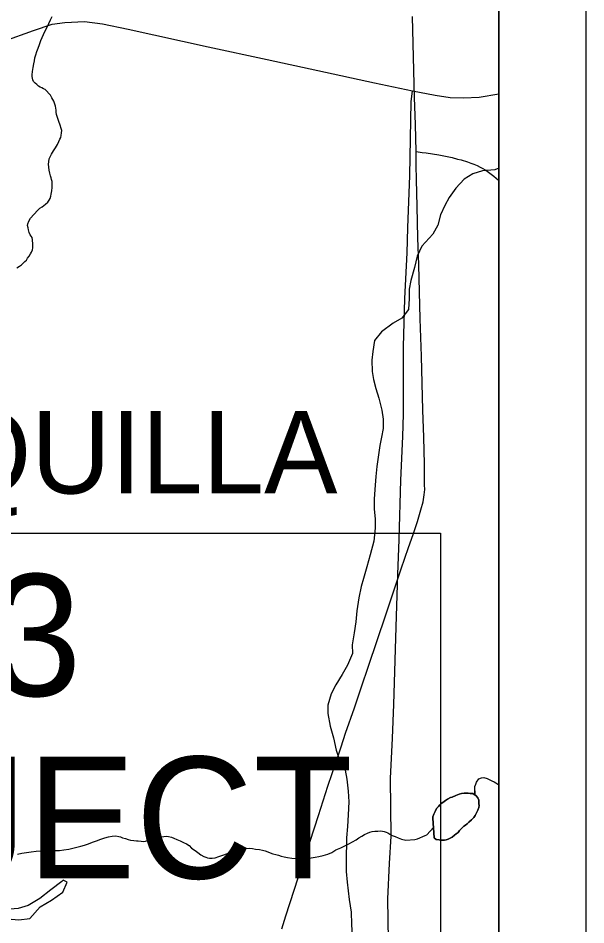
# Model space of a CAD drawing. Extents: x -6.1 to 38, y -7.7 to 22.
# Drawn here: x 8.348 to 9, y 17.406 to 18.449 of the extents above; entities that cross this region are included whole.
import ezdxf

# ---------------------------------------------------------------- set-up
doc = ezdxf.new("R2010")
doc.units = 0
for name, color, linetype in [('GM_X_Corporation', 7, 'Continuous'), ('GM_X_Corporation_Text', 7, 'Continuous'), ('GM_X_County_Road', 7, 'Continuous'), ('GM_X_Minor_Lake', 7, 'Continuous'), ('GM_X_Minor_River', 7, 'Continuous'), ('GM_X_Township_Road', 7, 'Continuous'), ('SH_Data', 7, 'Continuous'), ('SH_Text', 7, 'Continuous')]:
    doc.layers.add(name, color=color, linetype=linetype)

msp = doc.modelspace()

# ---------------------------------------------------------------- linework, layer by layer
at = {"layer": 'GM_X_Corporation'}
for points in [[(8.9, 14.8592), (8.9, 19.8713), (8.5381, 19.8802), (8.0266, 19.8892), (8.0213, 19.7047), (8.0208, 19.6898), (8.0189, 19.6285), (7.9928, 18.7799), (7.9729, 17.9215), (7.9718, 17.8764), (7.9531, 17.0669), (7.9531, 17.0664), (7.9359, 16.3267), (7.9251, 16.1098), (7.9166, 15.9125), (7.9099, 15.74), (7.9053, 15.6228), (7.889, 15.0865), (7.8892, 14.8906), (8.1023, 14.8838), (8.2776, 14.8781), (8.6137, 14.8679)], [(8.9, 14.6872), (8.9, 19.5365), (8.7757, 19.5324), (8.7731, 19.5323), (6.9933, 19.4733), (6.9935, 19.4605), (7.0382, 16.8882), (7.0505, 16.1787), (7.0726, 15.2174), (7.076, 15.0392), (7.076, 15.0384), (7.079, 14.8809), (7.0835, 14.6468), (7.5549, 14.6573), (8.5875, 14.6803)]]:
    msp.add_lwpolyline(points, close=True, dxfattribs=at)
at = {"layer": 'GM_X_County_Road'}
msp.add_lwpolyline([(8.3313, 18.4221), (8.3652, 18.4347), (8.3866, 18.4417), (8.4012, 18.4439), (8.4239, 18.4448), (8.4447, 18.4421), (8.4742, 18.4362), (8.566, 18.4158), (8.634, 18.401), (8.6919, 18.3886), (8.7572, 18.3745), (8.801, 18.3651), (8.8267, 18.36), (8.8442, 18.3574), (8.8596, 18.3569), (8.8774, 18.3577), (8.9, 18.3617)], dxfattribs=at)
at = {"layer": 'GM_X_Minor_Lake'}
for points in [[(8.8772, 17.5451), (8.8772, 17.5474), (8.8772, 17.5493), (8.876, 17.5519), (8.874, 17.5542), (8.8702, 17.5568), (8.8672, 17.5571), (8.8649, 17.5574), (8.8626, 17.5574), (8.8603, 17.5574), (8.8573, 17.5569), (8.8543, 17.5561), (8.8524, 17.5553), (8.8505, 17.5545), (8.8463, 17.5529), (8.8444, 17.5525), (8.8411, 17.5506), (8.8388, 17.549), (8.8358, 17.5467), (8.8339, 17.5455), (8.8321, 17.5439), (8.8306, 17.542), (8.8283, 17.5397), (8.8269, 17.5362), (8.8254, 17.5332), (8.8243, 17.5301), (8.8241, 17.5287)], [(8.8241, 17.5287), (8.8243, 17.5301), (8.8254, 17.5332), (8.8269, 17.5362), (8.8283, 17.5397), (8.8306, 17.542), (8.8321, 17.5439), (8.8339, 17.5455), (8.8358, 17.5467), (8.8388, 17.549), (8.8411, 17.5506), (8.8444, 17.5525), (8.8463, 17.5529), (8.8505, 17.5545), (8.8524, 17.5553), (8.8543, 17.5561), (8.8573, 17.5569), (8.8603, 17.5574), (8.8626, 17.5574), (8.8649, 17.5574), (8.8672, 17.5571), (8.8702, 17.5568), (8.874, 17.5542), (8.876, 17.5519), (8.8772, 17.5493), (8.8772, 17.5474), (8.8772, 17.5451), (8.8773, 17.5432), (8.8769, 17.5409), (8.8759, 17.5379), (8.874, 17.534), (8.8729, 17.5317), (8.8714, 17.5294), (8.8688, 17.5267), (8.8655, 17.524), (8.8636, 17.5221), (8.8617, 17.5205), (8.8599, 17.5193), (8.8569, 17.5162), (8.855, 17.5143), (8.8531, 17.512), (8.8509, 17.5104), (8.849, 17.5089), (8.8464, 17.5069), (8.8441, 17.5057), (8.8419, 17.5046), (8.8396, 17.5038), (8.8377, 17.5033), (8.8351, 17.5033), (8.8332, 17.5033), (8.8313, 17.5036), (8.8282, 17.5039), (8.8259, 17.5058), (8.8241, 17.5287)], [(8.8241, 17.5287), (8.8259, 17.5058), (8.8282, 17.5039), (8.8313, 17.5036), (8.8332, 17.5033), (8.8351, 17.5033), (8.8377, 17.5033), (8.8396, 17.5038), (8.8419, 17.5046), (8.8441, 17.5057), (8.8464, 17.5069), (8.849, 17.5089), (8.8509, 17.5104), (8.8531, 17.512), (8.855, 17.5143), (8.8569, 17.5162), (8.8599, 17.5193), (8.8617, 17.5205), (8.8636, 17.5221), (8.8655, 17.524), (8.8688, 17.5267), (8.8714, 17.5294), (8.8729, 17.5317), (8.874, 17.534), (8.8759, 17.5379), (8.8769, 17.5409), (8.8773, 17.5432), (8.8772, 17.5451)], [(8.9, 17.5186), (8.8998, 17.5183), (8.9, 17.518)], [(8.3315, 17.4131), (8.3353, 17.4127), (8.3485, 17.4116), (8.361, 17.4132), (8.3731, 17.4265), (8.3859, 17.4341), (8.3991, 17.4436), (8.404, 17.455), (8.3994, 17.4573), (8.3979, 17.4558), (8.3851, 17.4462), (8.3726, 17.4363), (8.3591, 17.4283), (8.3477, 17.4245), (8.3341, 17.4237), (8.3212, 17.4271), (8.3095, 17.4317), (8.281, 17.4563)]]:
    msp.add_lwpolyline(points, dxfattribs=at)
at = {"layer": 'GM_X_Minor_River'}
for points in [[(8.3655, 18.376), (8.3647, 18.3779), (8.364, 18.3798), (8.3639, 18.3817), (8.3639, 18.3836), (8.3642, 18.3874), (8.3649, 18.392), (8.3656, 18.3962), (8.3663, 18.3996), (8.367, 18.403), (8.368, 18.4065), (8.3691, 18.4103), (8.3706, 18.4141), (8.3724, 18.4183), (8.3738, 18.4229), (8.3767, 18.4298), (8.3789, 18.434), (8.3811, 18.4383), (8.383, 18.4425), (8.3848, 18.4467), (8.3866, 18.4505)], [(8.3462, 18.1616), (8.3492, 18.1635), (8.3515, 18.1651), (8.3533, 18.167), (8.3552, 18.169), (8.3571, 18.1705), (8.3586, 18.1725), (8.3604, 18.1751), (8.3619, 18.1775), (8.363, 18.1794), (8.3641, 18.1821), (8.3644, 18.1847), (8.3647, 18.1889), (8.3642, 18.1938), (8.3638, 18.1965), (8.3615, 18.1995), (8.3603, 18.2021), (8.3595, 18.2052), (8.3591, 18.2074), (8.3586, 18.2101), (8.359, 18.212), (8.3601, 18.2154), (8.3619, 18.2185), (8.3701, 18.2274), (8.3727, 18.2301), (8.3753, 18.2317), (8.3772, 18.2332), (8.3791, 18.2348), (8.3817, 18.2371), (8.3832, 18.2394), (8.3843, 18.2414), (8.3854, 18.244), (8.3857, 18.2463), (8.3864, 18.2501), (8.3867, 18.2539), (8.3867, 18.2574), (8.3866, 18.2608), (8.3862, 18.2631), (8.3858, 18.265), (8.385, 18.2672), (8.3841, 18.2703), (8.3833, 18.2737), (8.3829, 18.2775), (8.3824, 18.2809), (8.3828, 18.2835), (8.3835, 18.287), (8.3846, 18.2893), (8.386, 18.2923), (8.3882, 18.2962), (8.3905, 18.2996), (8.393, 18.3035), (8.3945, 18.3069), (8.3956, 18.3096), (8.3967, 18.3115), (8.397, 18.3138), (8.3974, 18.3169), (8.3977, 18.3195), (8.3973, 18.3218), (8.3961, 18.3256), (8.3945, 18.3298), (8.3929, 18.3343), (8.3917, 18.3381), (8.3912, 18.3407), (8.3912, 18.343), (8.3908, 18.3453), (8.3907, 18.3476), (8.3895, 18.351), (8.3887, 18.3532), (8.3876, 18.3551), (8.3864, 18.357), (8.3848, 18.36), (8.3786, 18.3667), (8.3767, 18.3675), (8.3748, 18.3686), (8.3729, 18.3693), (8.371, 18.3704), (8.369, 18.3723), (8.3671, 18.3741), (8.3655, 18.376)], [(8.9, 18.2763), (8.8956, 18.2742), (8.8812, 18.273), (8.8703, 18.2696), (8.8601, 18.2635), (8.8507, 18.2532), (8.8431, 18.2426), (8.8379, 18.2331), (8.833, 18.2224), (8.83, 18.2107), (8.824, 18.2004), (8.8115, 18.1864), (8.8063, 18.175), (8.8033, 18.1621), (8.7988, 18.1469), (8.7969, 18.137), (8.797, 18.1264), (8.7963, 18.1135), (8.7887, 18.1037), (8.7785, 18.0979), (8.7653, 18.088), (8.757, 18.0778), (8.7552, 18.0653), (8.7541, 18.0554), (8.7545, 18.0425), (8.756, 18.033), (8.7587, 18.0228), (8.7622, 18.0115), (8.7656, 17.9978), (8.7671, 17.9876), (8.7672, 17.9766), (8.7653, 17.9667), (8.7634, 17.9573), (8.7616, 17.9463), (8.7597, 17.933), (8.7586, 17.9216), (8.7579, 17.9114), (8.7568, 17.8958), (8.7569, 17.8844), (8.758, 17.8723), (8.7581, 17.8621), (8.7562, 17.8473), (8.7521, 17.8314), (8.7484, 17.8177), (8.7446, 17.8044), (8.742, 17.7949), (8.739, 17.782), (8.7368, 17.7669), (8.7357, 17.7544), (8.7339, 17.7418), (8.7316, 17.7278), (8.7317, 17.718), (8.726, 17.7047), (8.72, 17.694), (8.7129, 17.6819), (8.7072, 17.6716), (8.7035, 17.6587), (8.7035, 17.6489), (8.7062, 17.6345), (8.71, 17.6209), (8.7131, 17.6068), (8.7165, 17.5962), (8.7234, 17.5837), (8.7253, 17.5735), (8.7269, 17.5595), (8.7276, 17.5474), (8.7269, 17.5326), (8.7262, 17.5189), (8.7251, 17.506), (8.7245, 17.4787), (8.7245, 17.4674), (8.7257, 17.4549), (8.728, 17.4352), (8.7303, 17.4204), (8.7307, 17.4067), (8.7315, 17.3923)], [(8.8723, 17.5601), (8.8723, 17.5554), (8.8723, 17.5626), (8.8723, 17.5649), (8.8734, 17.5676), (8.8745, 17.5699), (8.8771, 17.5737), (8.8801, 17.5749), (8.8827, 17.5753), (8.8866, 17.5743), (8.8888, 17.5732), (8.8919, 17.5717), (8.8946, 17.5702), (8.8965, 17.5691), (8.8988, 17.5677), (8.9, 17.5672)], [(8.4891, 17.5021), (8.4913, 17.5018), (8.494, 17.5022), (8.497, 17.5034), (8.5015, 17.5046), (8.5057, 17.5055), (8.5099, 17.5067), (8.5152, 17.5075), (8.5182, 17.508), (8.5205, 17.5076), (8.5239, 17.5066), (8.5266, 17.5055), (8.53, 17.504), (8.5339, 17.5026), (8.5377, 17.5007), (8.5411, 17.4989), (8.5442, 17.497), (8.5469, 17.494), (8.5511, 17.4915), (8.5542, 17.4889), (8.5577, 17.4863), (8.5612, 17.4844), (8.5634, 17.4837), (8.5654, 17.483), (8.5676, 17.4826), (8.5707, 17.4827), (8.5741, 17.4831), (8.5782, 17.4843), (8.5828, 17.4859), (8.5881, 17.4879), (8.5915, 17.4888), (8.5941, 17.4899), (8.5967, 17.4911), (8.5994, 17.4919), (8.602, 17.4924), (8.6047, 17.4932), (8.6138, 17.4941), (8.6168, 17.4938), (8.6206, 17.4931), (8.6252, 17.4924), (8.6286, 17.4917), (8.6317, 17.491), (8.6344, 17.4899), (8.6374, 17.4888), (8.6405, 17.4877), (8.6439, 17.4867), (8.647, 17.486), (8.65, 17.4849), (8.6534, 17.4842), (8.6573, 17.4835), (8.6622, 17.4824), (8.6668, 17.4821), (8.6717, 17.4822), (8.6759, 17.4827), (8.6797, 17.4827), (8.6842, 17.4828), (8.6888, 17.4837), (8.6933, 17.4845), (8.6982, 17.4857), (8.7035, 17.4873), (8.7081, 17.4889), (8.7126, 17.4921), (8.7186, 17.4945), (8.7231, 17.4968), (8.7276, 17.4992), (8.7318, 17.5015), (8.7359, 17.5035), (8.7393, 17.5059), (8.7427, 17.5078), (8.7457, 17.5098), (8.749, 17.5114), (8.7517, 17.5125), (8.7543, 17.5133), (8.7577, 17.5138), (8.7608, 17.5138), (8.7638, 17.5139), (8.7665, 17.5136), (8.7684, 17.5132), (8.7707, 17.5125), (8.7726, 17.5118), (8.7749, 17.5103), (8.7776, 17.5088), (8.781, 17.5074), (8.7845, 17.5059), (8.7883, 17.5045), (8.7932, 17.5034), (8.8035, 17.504), (8.8065, 17.5048), (8.8092, 17.506), (8.8125, 17.5076), (8.8152, 17.5087), (8.8171, 17.5095), (8.8249, 17.5179)], [(8.3469, 17.487), (8.3518, 17.4883), (8.3571, 17.4891), (8.3628, 17.49), (8.3685, 17.4905), (8.3738, 17.4909), (8.3795, 17.4907), (8.3848, 17.4908), (8.3897, 17.4912), (8.3951, 17.4913), (8.4, 17.4922), (8.406, 17.493), (8.4106, 17.4939), (8.4151, 17.4951), (8.4197, 17.4963), (8.4238, 17.4975), (8.4287, 17.4992), (8.4332, 17.5008), (8.4378, 17.5024), (8.4427, 17.5043), (8.4472, 17.5059), (8.4514, 17.5072), (8.4559, 17.508), (8.4601, 17.5081), (8.4635, 17.5074), (8.4654, 17.507), (8.4677, 17.5059), (8.4711, 17.5052), (8.4742, 17.5041), (8.4769, 17.5034), (8.4807, 17.5027), (8.4837, 17.5024), (8.4856, 17.5025), (8.4891, 17.5021)]]:
    msp.add_lwpolyline(points, dxfattribs=at)
at = {"layer": 'GM_X_Township_Road'}
for points in [[(8.6506, 17.4014), (8.6554, 17.4164), (8.665, 17.4459), (8.6741, 17.474), (8.6833, 17.5022), (8.6928, 17.5317), (8.6982, 17.5485), (8.7035, 17.5652), (8.7134, 17.5947), (8.7187, 17.6105), (8.724, 17.6262), (8.734, 17.6556), (8.7422, 17.6795), (8.7503, 17.7034), (8.7602, 17.7329), (8.77, 17.7623), (8.7789, 17.7889), (8.7878, 17.8154), (8.7962, 17.84), (8.8014, 17.8549), (8.8066, 17.8697), (8.8105, 17.8831), (8.8132, 17.8925), (8.8142, 17.9004), (8.8148, 17.9066), (8.8147, 17.912), (8.8146, 17.9356), (8.8137, 17.9667), (8.8128, 17.9977), (8.8119, 18.0288), (8.811, 18.0598), (8.8104, 18.0813), (8.8097, 18.1028), (8.8089, 18.1338), (8.808, 18.1649), (8.8071, 18.196), (8.8066, 18.214), (8.806, 18.2321), (8.8055, 18.2632), (8.8052, 18.2792), (8.805, 18.2953), (8.8042, 18.3263), (8.8033, 18.3574), (8.8025, 18.3885), (8.8017, 18.4195), (8.8008, 18.4506)], [(8.7731, 17.3877), (8.7724, 17.4357), (8.7745, 17.4763), (8.7762, 17.5079), (8.7755, 17.5743), (8.7779, 17.6205), (8.7792, 17.6593), (8.7824, 17.7608), (8.784, 17.8088), (8.7854, 17.8492), (8.7873, 17.9175), (8.7896, 17.9676), (8.7905, 17.9934), (8.7905, 18.0303), (8.7903, 18.0707), (8.7921, 18.1263), (8.7947, 18.1789), (8.7953, 18.2075), (8.7977, 18.2677), (8.7992, 18.3524), (8.801, 18.3651)], [(8.805, 18.2953), (8.8121, 18.2943), (8.8165, 18.2937), (8.8309, 18.2914), (8.8388, 18.2898), (8.8463, 18.2883), (8.8526, 18.2867), (8.8567, 18.2856), (8.8639, 18.2833), (8.8679, 18.282), (8.8714, 18.2807), (8.875, 18.2792), (8.8784, 18.2775), (8.8809, 18.2761), (8.8849, 18.2737), (8.8881, 18.2717), (8.8911, 18.2694), (8.8941, 18.2671), (8.897, 18.2647), (8.8998, 18.2622), (8.9, 18.262)]]:
    msp.add_lwpolyline(points, dxfattribs=at)
at = {"layer": 'SH_Data'}
for p, q in [((9, 21), (9, 14)), ((8.9, 20.9), (8.9, 14.1))]:
    msp.add_line(p, q, dxfattribs=at)
at = {"layer": 'SH_Text'}
msp.add_lwpolyline([(7.0002, 17.8564), (8.8331, 17.8564), (8.8331, 17.1919), (7.0002, 17.1919)], close=True, dxfattribs=at)

# ---------------------------------------------------------------- texts
at = {"layer": 'GM_X_Corporation_Text'}
msp.add_text('AQUILLA', height=0.0947, rotation=0, dxfattribs=at).set_placement((8.1798, 17.902))
at = {"layer": 'SH_Text'}
for s, p in [('GEA-44-14.93', (7.2238, 17.6692)), ('BEGIN PROJECT', (7.2238, 17.4592))]:
    msp.add_text(s, height=0.14, dxfattribs=at).set_placement(p)

doc.saveas('drawing.dxf')
